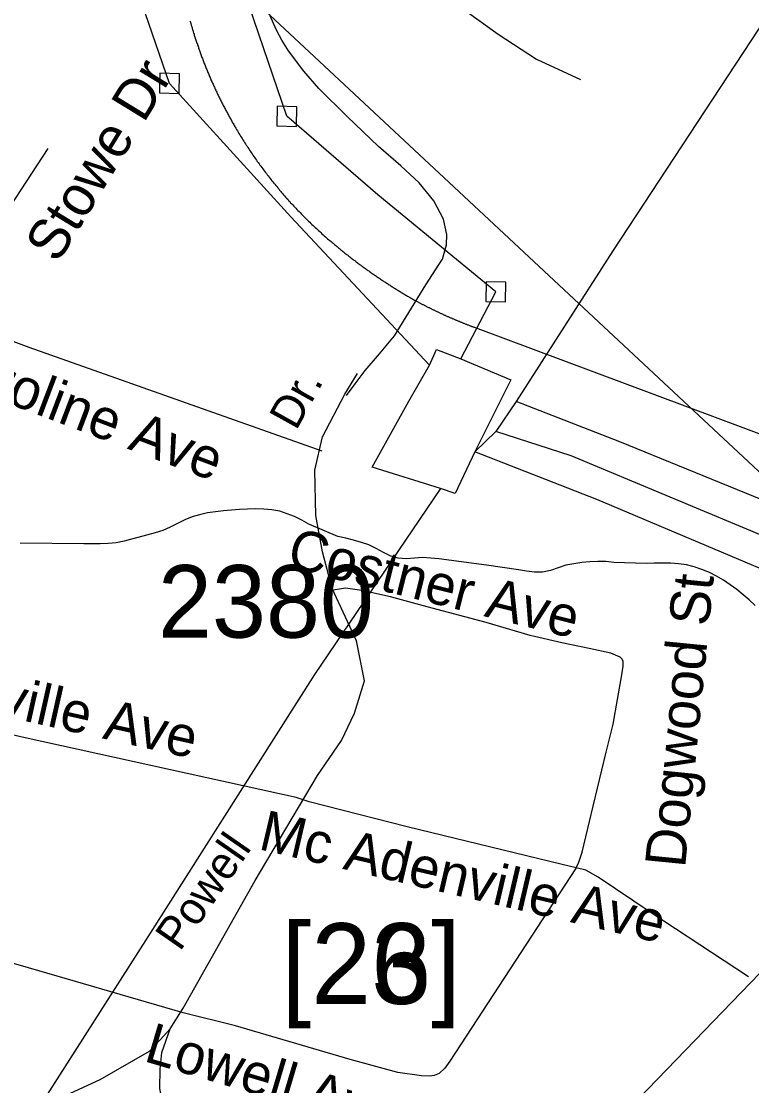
# Model space of a CAD drawing. Extents: x 1268485 to 1426702, y 514839 to 616766.
# Drawn here: x 1376103 to 1377588, y 557873 to 560039 of the extents above; entities that cross this region are included whole.
import ezdxf

# ---------------------------------------------------------------- set-up
doc = ezdxf.new("R2010")
doc.units = 0
for name, color, linetype in [('Old_Level_10', 7, 'Continuous'), ('Old_Level_11', 7, 'Continuous'), ('Old_Level_32', 7, 'Continuous'), ('Old_Level_35', 7, 'Continuous'), ('Old_Level_44', 7, 'Continuous'), ('Old_Level_47', 7, 'Continuous'), ('Old_Level_48', 7, 'Continuous'), ('Old_Level_49', 7, 'Continuous'), ('Old_Level_5', 7, 'Continuous'), ('Old_Level_56', 7, 'Continuous'), ('Old_Level_62', 7, 'Continuous'), ('Old_Level_8', 7, 'Continuous')]:
    doc.layers.add(name, color=color, linetype=linetype)

msp = doc.modelspace()

# ---------------------------------------------------------------- linework, layer by layer
at = {"layer": 'Old_Level_32'}
for points in [[(1376405.332, 557988.827), (1376432.122, 558030.787), (1376578.267, 558290.553), (1376705.439, 558504.317), (1376754.115, 558575.744), (1376780.074, 558630.939), (1376800.882, 558696.922), (1376784.658, 558778.089), (1376735.326, 558884.892), (1376715.337, 558959.184), (1376701.839, 559033.043), (1376699.763, 559125.376), (1376715.337, 559193.491), (1376760.605, 559280.28), (1376786.565, 559322.487)], [(1375991.566, 557684.692), (1376020.962, 557740.565), (1376045.422, 557769.704), (1376083.859, 557803.504), (1376140.933, 557832.643), (1376202.665, 557858.285), (1376263.232, 557886.258), (1376363.402, 557943.37), (1376385.532, 557966.681), (1376405.332, 557988.827)]]:
    msp.add_lwpolyline(points, dxfattribs=at)
at = {"layer": 'Old_Level_35'}
for points in [[(1376600.04, 560073.212), (1376704.104, 560098.587), (1376793.507, 560125.705), (1376847.743, 560140.008), (1376876.348, 560138.418), (1376917.871, 560124.065), (1377072.48, 560012.414), (1377150.707, 559961.356), (1377240.008, 559919.935)], [(1376874.297, 559744.668), (1376829.288, 559783.73), (1376765.825, 559844.681), (1376707.795, 559901.891), (1376677.14, 559937.417), (1376646.074, 559978.837), (1376632.541, 560000.418), (1376622.596, 560019.386), (1376615.829, 560034.355), (1376608.96, 560049.683), (1376600.04, 560073.212)], [(1376157.23, 559779.987), (1376035.019, 559594.313), (1375938.235, 559443.139)], [(1376952.832, 559544.742), (1376959.394, 559554.892), (1376967.391, 559583.804), (1376968.211, 559605.232), (1376961.547, 559635.938), (1376941.759, 559673.309), (1376912.027, 559709.809), (1376874.297, 559744.668)], [(1376764.287, 559277.2), (1376781.511, 559301.14), (1376802.427, 559328.002), (1376831.031, 559362.501), (1376861.584, 559398.54), (1376925.355, 559502.296), (1376952.832, 559544.742)], [(1376714.869, 559164.268), (1376118.988, 559375.061), (1376049.783, 559401.103), (1375987.652, 559424.632), (1375938.235, 559443.139)], [(1377326.95, 558736.837), (1377323.669, 558741.553), (1377320.286, 558744.884), (1377301.831, 558752.984), (1377257.745, 558762.929), (1377201.765, 558774.002), (1377137.789, 558789.483), (1377047.874, 558815.627), (1376927.918, 558847.667), (1376853.895, 558867.557), (1376795.352, 558880.424), (1376762.236, 558885.243), (1376728.915, 558880.271)], [(1377231.293, 558316.48), (1377236.727, 558327.963), (1377242.981, 558348.211), (1377265.844, 558442.125), (1377291.988, 558551.88), (1377306.034, 558608.627), (1377323.669, 558709.513), (1377326.642, 558726.481), (1377326.95, 558736.837)], [(1376688.418, 558450.635), (1376661.761, 558459.504), (1376110.786, 558580.997), (1375995.752, 558607.756)], [(1377231.293, 558316.48), (1377202.893, 558323.502), (1376887.728, 558400.192), (1376688.418, 558450.635)], [(1376432.102, 558021.923), (1376101.148, 558118.04), (1375463.641, 558299.614), (1375260.025, 558359.951)], [(1377231.293, 558316.48), (1377218.375, 558297), (1376974.26, 557923.498), (1376964.213, 557908.734), (1376952.832, 557898.481)], [(1377581.624, 558094.819), (1377383.749, 558225.129), (1377276.097, 558297.358), (1377250.773, 558311.764), (1377231.293, 558316.48)], [(1376952.832, 557898.481), (1376942.58, 557894.073), (1376933.045, 557892.945), (1376916.743, 557893.713), (1376868.658, 557900.327), (1376771.771, 557926.829), (1376538.422, 557994.958), (1376432.102, 558021.923)]]:
    msp.add_lwpolyline(points, dxfattribs=at)
at = {"layer": 'Old_Level_44'}
msp.add_line((1377025.421, 559415.712), (1378220.977, 558968.956), dxfattribs=at)
for points in [[(1376445.841, 560039.327), (1376446.251, 560038.148), (1376446.661, 560036.918), (1376446.969, 560035.739), (1376447.379, 560034.56), (1376447.789, 560033.381), (1376448.097, 560032.151), (1376448.507, 560030.92), (1376448.917, 560029.741), (1376449.224, 560028.562), (1376449.634, 560027.383), (1376450.045, 560026.204), (1376450.25, 560025.025), (1376450.66, 560023.794), (1376450.967, 560022.616), (1376451.377, 560021.385), (1376451.787, 560020.206), (1376452.095, 560018.976)], [(1376452.095, 560018.976), (1376452.71, 560016.925), (1376453.325, 560014.824), (1376454.146, 560012.773), (1376454.761, 560010.62), (1376455.376, 560008.57), (1376455.991, 560006.519), (1376456.709, 560004.366), (1376457.426, 560002.316), (1376458.042, 560000.265), (1376458.759, 559998.112), (1376459.374, 559996.061), (1376460.092, 559994.011), (1376460.912, 559991.96), (1376461.527, 559989.807), (1376462.245, 559987.757), (1376462.963, 559985.706), (1376463.578, 559983.604), (1376464.398, 559981.554), (1376465.116, 559979.503), (1376465.834, 559977.453), (1376466.654, 559975.351), (1376467.371, 559973.301), (1376468.089, 559971.25), (1376468.909, 559969.2), (1376469.627, 559967.149), (1376470.345, 559965.047), (1376471.165, 559963.048), (1376471.883, 559960.998), (1376472.6, 559958.947), (1376473.523, 559956.896), (1376474.241, 559954.897), (1376474.958, 559952.795), (1376475.881, 559950.745), (1376476.599, 559948.745), (1376477.521, 559946.695), (1376478.239, 559944.696), (1376479.162, 559942.645), (1376479.88, 559940.646), (1376480.7, 559938.544), (1376481.623, 559936.545), (1376482.34, 559934.546), (1376483.263, 559932.495), (1376484.083, 559930.496), (1376485.006, 559928.497), (1376485.724, 559926.497), (1376486.646, 559924.447), (1376487.467, 559922.448), (1376488.389, 559920.448), (1376489.209, 559918.449), (1376490.132, 559916.45), (1376490.952, 559914.451), (1376491.978, 559912.451), (1376492.9, 559910.452), (1376493.721, 559908.453), (1376494.643, 559906.454), (1376495.464, 559904.454), (1376496.489, 559902.455), (1376497.412, 559900.507), (1376498.334, 559898.508), (1376499.257, 559896.509), (1376500.282, 559894.509), (1376501.102, 559892.561), (1376502.128, 559890.562), (1376503.05, 559888.614), (1376503.973, 559886.614), (1376504.896, 559884.666), (1376505.921, 559882.668), (1376506.844, 559880.77), (1376507.869, 559878.772), (1376508.894, 559876.824), (1376509.715, 559874.876), (1376510.74, 559872.928), (1376511.765, 559870.928), (1376512.79, 559868.98), (1376513.713, 559867.084), (1376514.738, 559865.136), (1376515.764, 559863.188), (1376516.891, 559861.24), (1376517.917, 559859.292), (1376518.839, 559857.395), (1376519.865, 559855.447), (1376520.89, 559853.499), (1376522.018, 559851.551), (1376523.043, 559849.603), (1376524.171, 559847.757), (1376525.094, 559845.809), (1376526.119, 559843.861), (1376527.247, 559842.016), (1376528.374, 559840.068), (1376529.4, 559838.171), (1376530.527, 559836.274), (1376531.45, 559834.378), (1376532.578, 559832.43), (1376533.706, 559830.584), (1376534.834, 559828.687), (1376535.859, 559826.739), (1376536.987, 559824.894), (1376538.114, 559822.997), (1376539.242, 559821.1)], [(1376539.242, 559821.1), (1376540.78, 559818.435), (1376542.42, 559815.769), (1376543.958, 559813.103), (1376545.496, 559810.489), (1376547.137, 559807.824), (1376548.777, 559805.209), (1376550.418, 559802.543), (1376551.955, 559799.929), (1376553.596, 559797.314), (1376555.236, 559794.7), (1376556.877, 559792.137), (1376558.62, 559789.522), (1376560.26, 559786.857), (1376562.003, 559784.293), (1376563.643, 559781.73), (1376565.386, 559779.116), (1376567.027, 559776.553), (1376568.77, 559773.99), (1376570.513, 559771.427), (1376572.256, 559768.864), (1376573.998, 559766.301), (1376575.741, 559763.788), (1376577.484, 559761.225), (1376579.227, 559758.765), (1376580.97, 559756.201), (1376582.713, 559753.69), (1376584.661, 559751.178), (1376586.404, 559748.666), (1376588.25, 559746.103), (1376589.993, 559743.693), (1376591.838, 559741.182), (1376593.786, 559738.669), (1376595.529, 559736.209), (1376597.374, 559733.748), (1376599.22, 559731.288), (1376601.168, 559728.827), (1376603.013, 559726.366), (1376604.859, 559723.957), (1376606.704, 559721.497), (1376608.755, 559719.087), (1376610.6, 559716.626), (1376612.548, 559714.268), (1376614.496, 559711.808), (1376616.342, 559709.449), (1376618.392, 559706.989), (1376620.34, 559704.631), (1376622.288, 559702.273), (1376624.236, 559699.864), (1376626.287, 559697.506), (1376628.235, 559695.148), (1376630.285, 559692.789), (1376632.233, 559690.431), (1376634.284, 559688.124), (1376636.232, 559685.766), (1376638.282, 559683.46), (1376640.333, 559681.101), (1376642.383, 559678.794), (1376644.536, 559676.488), (1376646.484, 559674.181), (1376648.637, 559671.925), (1376650.585, 559669.619), (1376652.738, 559667.363), (1376654.892, 559665.056), (1376657.045, 559662.8), (1376658.993, 559660.545), (1376661.146, 559658.289), (1376663.299, 559656.085), (1376665.349, 559653.88), (1376667.605, 559651.625), (1376669.758, 559649.369), (1376671.911, 559647.165), (1376673.961, 559645.012), (1376676.217, 559642.808), (1376678.37, 559640.604), (1376680.626, 559638.451), (1376682.779, 559636.246), (1376685.034, 559634.042), (1376687.085, 559631.94), (1376689.34, 559629.736), (1376691.596, 559627.634), (1376693.851, 559625.481), (1376696.107, 559623.379), (1376698.363, 559621.226), (1376700.618, 559619.124), (1376702.874, 559617.074), (1376705.129, 559614.92), (1376707.385, 559612.87), (1376709.64, 559610.769), (1376711.999, 559608.666), (1376714.254, 559606.616), (1376716.612, 559604.565), (1376718.868, 559602.515), (1376721.226, 559600.516), (1376723.481, 559598.414), (1376725.84, 559596.415), (1376728.3, 559594.415), (1376730.453, 559592.416), (1376732.914, 559590.417), (1376735.272, 559588.418)], [(1376735.272, 559588.418), (1376736.912, 559587.085), (1376738.45, 559585.752), (1376739.988, 559584.368), (1376741.629, 559583.087), (1376743.269, 559581.702), (1376744.909, 559580.369), (1376746.55, 559579.088), (1376747.985, 559577.704), (1376749.626, 559576.371), (1376751.266, 559575.038), (1376752.906, 559573.757), (1376754.547, 559572.424), (1376756.085, 559571.142), (1376757.725, 559569.809), (1376759.366, 559568.476), (1376761.006, 559567.195), (1376762.646, 559565.862), (1376764.287, 559564.58), (1376766.03, 559563.299), (1376767.67, 559562.017), (1376769.208, 559560.736), (1376770.848, 559559.454), (1376772.489, 559558.121), (1376774.129, 559556.891), (1376775.872, 559555.61), (1376777.513, 559554.328), (1376779.153, 559553.046), (1376780.794, 559551.816), (1376782.536, 559550.483), (1376784.074, 559549.253), (1376785.715, 559548.023), (1376787.458, 559546.741), (1376789.098, 559545.51), (1376790.739, 559544.229), (1376792.481, 559542.999), (1376794.122, 559541.819), (1376795.865, 559540.538), (1376797.505, 559539.308), (1376799.248, 559538.078), (1376800.889, 559536.898), (1376802.632, 559535.617), (1376804.272, 559534.438), (1376806.015, 559533.207), (1376807.655, 559531.977), (1376809.398, 559530.747), (1376811.141, 559529.568), (1376812.782, 559528.388), (1376814.525, 559527.107), (1376816.268, 559525.928), (1376817.908, 559524.749), (1376819.651, 559523.57), (1376821.394, 559522.391), (1376823.034, 559521.212), (1376824.777, 559519.981), (1376826.52, 559518.803), (1376828.263, 559517.675), (1376830.006, 559516.495), (1376831.646, 559515.317), (1376833.389, 559514.137), (1376835.132, 559513.01), (1376836.875, 559511.831), (1376838.618, 559510.703), (1376840.361, 559509.524), (1376842.104, 559508.396), (1376843.847, 559507.268), (1376845.59, 559506.038), (1376847.333, 559504.962), (1376849.076, 559503.834), (1376850.921, 559502.706), (1376852.664, 559501.578), (1376854.407, 559500.451), (1376856.15, 559499.323), (1376857.893, 559498.195), (1376859.636, 559497.067), (1376861.379, 559495.939), (1376863.224, 559494.862), (1376864.967, 559493.735), (1376866.71, 559492.607), (1376868.453, 559491.582), (1376870.299, 559490.454), (1376872.144, 559489.378), (1376873.887, 559488.301), (1376875.63, 559487.173), (1376877.373, 559486.148), (1376879.219, 559485.072), (1376880.961, 559483.944), (1376882.704, 559482.867), (1376884.652, 559481.791), (1376886.395, 559480.766), (1376888.138, 559479.689), (1376889.984, 559478.613), (1376891.727, 559477.587), (1376893.675, 559476.562), (1376895.418, 559475.485), (1376897.263, 559474.46), (1376899.006, 559473.435), (1376900.852, 559472.358), (1376902.594, 559471.384), (1376904.542, 559470.308)], [(1376904.542, 559470.308), (1376905.67, 559469.693), (1376906.798, 559469.078), (1376908.028, 559468.462), (1376909.156, 559467.796), (1376910.386, 559467.13), (1376911.514, 559466.514), (1376912.745, 559465.899), (1376913.872, 559465.232), (1376915.103, 559464.617), (1376916.23, 559464.054), (1376917.461, 559463.439), (1376918.589, 559462.824), (1376919.921, 559462.208), (1376921.152, 559461.542), (1376922.279, 559460.926), (1376923.51, 559460.311), (1376924.638, 559459.748), (1376925.868, 559459.133), (1376926.996, 559458.517), (1376928.226, 559457.953), (1376929.456, 559457.338), (1376930.584, 559456.672), (1376931.917, 559456.108), (1376933.045, 559455.492), (1376934.275, 559454.929), (1376935.505, 559454.314), (1376936.633, 559453.75), (1376937.863, 559453.134), (1376939.094, 559452.571), (1376940.222, 559452.007), (1376941.452, 559451.391), (1376942.785, 559450.828), (1376943.912, 559450.264), (1376945.143, 559449.648), (1376946.373, 559449.085), (1376947.501, 559448.521), (1376948.731, 559447.957), (1376949.961, 559447.29), (1376951.089, 559446.727), (1376952.422, 559446.163), (1376953.652, 559445.65), (1376954.883, 559445.086), (1376956.011, 559444.522), (1376957.241, 559443.959), (1376958.471, 559443.394), (1376959.701, 559442.831), (1376960.829, 559442.267), (1376962.162, 559441.703), (1376963.392, 559441.139), (1376964.623, 559440.626), (1376965.75, 559440.063), (1376966.981, 559439.498), (1376968.211, 559438.935), (1376969.544, 559438.371), (1376970.774, 559437.858), (1376971.902, 559437.295), (1376973.132, 559436.73), (1376974.363, 559436.269), (1376975.593, 559435.705), (1376976.926, 559435.192), (1376978.156, 559434.629), (1376979.284, 559434.116), (1376980.514, 559433.552), (1376981.745, 559433.039), (1376982.975, 559432.476), (1376984.205, 559432.014), (1376985.538, 559431.451), (1376986.768, 559430.938), (1376987.999, 559430.425), (1376989.229, 559429.963), (1376990.357, 559429.4), (1376991.587, 559428.887), (1376992.92, 559428.375), (1376994.15, 559427.862), (1376995.381, 559427.4), (1376996.611, 559426.837), (1376997.841, 559426.324), (1376999.174, 559425.812), (1377000.404, 559425.299), (1377001.635, 559424.837), (1377002.865, 559424.325), (1377004.095, 559423.812), (1377005.326, 559423.299), (1377006.658, 559422.838), (1377007.889, 559422.377), (1377009.119, 559421.864), (1377010.349, 559421.351), (1377011.58, 559420.89), (1377012.912, 559420.378), (1377014.143, 559419.916), (1377015.373, 559419.455), (1377016.603, 559418.942), (1377017.834, 559418.481), (1377019.167, 559418.02), (1377020.397, 559417.558), (1377021.627, 559417.045), (1377022.858, 559416.584), (1377024.088, 559416.122), (1377025.421, 559415.712)]]:
    msp.add_lwpolyline(points, dxfattribs=at)
at = {"layer": 'Old_Level_47'}
msp.add_lwpolyline([(1376522.75, 557728.053), (1376468.23, 557744.061), (1376441.441, 557758.048), (1376420.474, 557779.028), (1376404.168, 557800.008), (1376393.686, 557823.319), (1376384.367, 557867.609), (1376385.532, 557907.239), (1376389.026, 557941.039), (1376405.332, 557988.827)], dxfattribs=at)
at = {"layer": 'Old_Level_48'}
for points in [[(1378108.807, 558650.467), (1376374.314, 560270.109), (1375569.338, 561048.161), (1375047.611, 561551.304), (1374824.472, 561759.285), (1374946.688, 561781.48), (1375079.688, 561793.432), (1375207.296, 561788.309), (1375573.208, 562500.748), (1375743.874, 562885.167), (1375884.063, 563257.38)], [(1377011.407, 555498.344), (1377074.145, 555708.298), (1377150.699, 555696.197), (1377142.641, 555881.741), (1377295.749, 556321.401), (1377368.273, 556293.166), (1377456.915, 556656.188), (1377219.195, 556757.028), (1377344.099, 557168.452), (1377158.758, 557220.889), (1377150.699, 557293.493), (1377332.011, 557430.635), (1377666.432, 557583.911), (1377783.277, 557583.911), (1377819.54, 557555.676), (1378004.881, 557555.676), (1378108.807, 558650.467), (1376374.314, 560270.109)], [(1376918.206, 557392.45), (1377396.791, 557886.659), (1377850.695, 558357.552)]]:
    msp.add_lwpolyline(points, dxfattribs=at)
at = {"layer": 'Old_Level_49'}
for points in [[(1378108.807, 558650.467), (1376374.314, 560270.109), (1375569.338, 561048.161), (1375047.611, 561551.304), (1374824.472, 561759.285), (1374946.688, 561781.48), (1375079.688, 561793.432), (1375207.296, 561788.309), (1375573.208, 562500.748), (1375743.874, 562885.167), (1375884.063, 563257.38)], [(1377011.407, 555498.344), (1377074.145, 555708.298), (1377150.699, 555696.197), (1377142.641, 555881.741), (1377295.749, 556321.401), (1377368.273, 556293.166), (1377456.915, 556656.188), (1377219.195, 556757.028), (1377344.099, 557168.452), (1377158.758, 557220.889), (1377150.699, 557293.493), (1377332.011, 557430.635), (1377666.432, 557583.911), (1377783.277, 557583.911), (1377819.54, 557555.676), (1378004.881, 557555.676), (1378108.807, 558650.467), (1376374.314, 560270.109)], [(1376918.206, 557392.45), (1377396.791, 557886.659), (1377850.695, 558357.552)]]:
    msp.add_lwpolyline(points, dxfattribs=at)
at = {"layer": 'Old_Level_56'}
for p, q in [((1377109.205, 559265.312), (1377067.957, 559204.312)), ((1377067.957, 559204.312), (1377025.107, 559163.155))]:
    msp.add_line(p, q, dxfattribs=at)
for points in [[(1378745.511, 561777.318), (1378706.999, 561719.543), (1378429.794, 561288.913), (1378295.637, 561085.715), (1378031.162, 560691.047), (1377648.767, 560094.654), (1377305.666, 559571.506), (1377109.205, 559265.312)], [(1376996.891, 559351.813), (1377067.876, 559488.451), (1376827.723, 559685.379), (1376643.053, 559845.373), (1376527.97, 560181.851), (1376373.99, 560673.387), (1376202.848, 561197.084), (1376141.909, 561350.585), (1376010.629, 561617.002)], [(1376932.603, 559339.101), (1376650.745, 559641.119), (1376404.285, 559912.41), (1376313.754, 560176.36), (1376180.805, 560619.248), (1376005.118, 561215.272), (1375131.053, 560945.331), (1374464.492, 560745.049)], [(1376383.88, 559892.811), (1376423.884, 559892.005), (1376424.689, 559932.009), (1376384.686, 559932.814), (1376383.88, 559892.811)], [(1376622.648, 559825.774), (1376662.652, 559824.968), (1376663.458, 559864.972), (1376623.454, 559865.777), (1376622.648, 559825.774)], [(1377047.472, 559468.852), (1377087.475, 559468.047), (1377088.281, 559508.05), (1377048.277, 559508.856), (1377047.472, 559468.852)], [(1376932.603, 559339.101), (1376947.249, 559370.822), (1376996.891, 559351.813)], [(1376996.891, 559351.813), (1377098.09, 559309.557), (1377025.107, 559163.155)], [(1376955.37, 559088.522), (1376816.163, 559131.344), (1376891.109, 559265.901), (1376932.603, 559339.101)], [(1380932.616, 558665.681), (1380731.502, 558803.994), (1380366.268, 559049.663), (1380178.913, 559175.694), (1380132.787, 559170.62), (1379797.151, 559097.539), (1379413.109, 559015.428), (1378958.701, 558906.92), (1378492.368, 558802.454), (1378313.552, 558776.239), (1378135.066, 558845.865), (1377728.301, 559016.533), (1377319.652, 559183.037), (1377109.205, 559265.312)], [(1380869.89, 558631.127), (1380676.691, 558765.079), (1380317.538, 559014.627), (1380151.701, 559116.213), (1379974.64, 559077.758), (1379345.491, 558936.75), (1378718.062, 558791.707), (1378430.833, 558737.661), (1378312.263, 558712.234), (1378145.255, 558765.621), (1377623.648, 558986.624), (1377221.04, 559155.008), (1377067.957, 559204.312)], [(1377025.107, 559163.155), (1376985.171, 559077.917), (1376955.37, 559088.522)], [(1380819.402, 558608.131), (1380677.364, 558709.038), (1380385.409, 558907.209), (1380142.492, 559056.369), (1380080.287, 559057.622), (1379667.959, 558952.068), (1379187.669, 558850.084), (1378606.567, 558720.116), (1378379.217, 558658.661), (1378278.89, 558644.873), (1378201.448, 558674.447), (1377701.641, 558885.006), (1377273.071, 559065.918), (1377025.107, 559163.155)], [(1376955.37, 559088.522), (1376699.417, 558709.69), (1376360.115, 558176.46), (1375975.399, 557574.111), (1375693.954, 557121.756), (1375626.014, 557027.078), (1375463.892, 556836.248), (1375123.53, 556439.105), (1374930.644, 556211.076), (1374807.656, 556065.681), (1374547.23, 555762.776), (1374194.625, 555363.878), (1373680.182, 554768.343), (1373147.292, 554160.973), (1372777.497, 554090.78), (1372150.429, 553953.733), (1371710.179, 553852.743), (1371533.081, 553812.487), (1371239.729, 553752.562), (1370683.026, 553631.906), (1370351.23, 553560.748), (1370156.411, 553524.851), (1369663.714, 553402.906), (1369452.33, 553359.9)]]:
    msp.add_lwpolyline(points, dxfattribs=at)
at = {"layer": 'Old_Level_62'}
for points in [[(1376563.028, 559046.465), (1376546.624, 559045.337), (1376530.22, 559044.005), (1376513.918, 559042.518), (1376497.514, 559040.775), (1376481.315, 559038.724), (1376465.526, 559034.828), (1376450.25, 559030.317), (1376435.178, 559024.268), (1376420.517, 559016.938), (1376405.753, 559009.556), (1376390.784, 559002.737), (1376375.303, 558997.765), (1376311.839, 558981.054), (1376295.948, 558977.619), (1376279.749, 558976.081), (1376263.345, 558975.517), (1376246.838, 558975.62), (1376230.331, 558975.876), (1376100.328, 558977.106)], [(1377594.953, 558850.486), (1377582.855, 558861.508), (1377570.347, 558872.222), (1377557.531, 558882.474), (1377544.305, 558892.164), (1377530.669, 558901.493), (1377516.623, 558910.003), (1377502.064, 558917.385), (1377486.89, 558923.69), (1377471.204, 558928.816), (1377455.312, 558932.61), (1377439.011, 558934.968), (1377422.607, 558936.198), (1377406.202, 558936.66), (1377389.798, 558936.403), (1377373.394, 558935.635), (1377307.88, 558937.531), (1377291.578, 558939.633), (1377275.174, 558939.889), (1377258.77, 558939.069), (1377242.366, 558937.48), (1377226.167, 558935.224), (1377210.07, 558931.944), (1377194.486, 558926.561), (1377178.902, 558921.178), (1377162.908, 558918.308), (1377146.504, 558918.359), (1377129.997, 558919.948), (1377113.901, 558922.716), (1377049.002, 558931.944), (1376951.602, 558945.015), (1376935.3, 558946.81), (1376918.896, 558947.578), (1376902.287, 558946.605), (1376885.678, 558945.425), (1376869.479, 558946.297), (1376854.1, 558950.911), (1376839.336, 558958.088), (1376824.777, 558966.187), (1376809.808, 558973.364), (1376794.327, 558978.696), (1376778.538, 558983.207), (1376762.544, 558987.154), (1376746.55, 558990.794), (1376687.7, 559015.81), (1376673.244, 559023.755), (1376658.685, 559031.291), (1376628.44, 559042.159), (1376612.241, 559044.825), (1376595.837, 559046.414), (1376579.432, 559047.183), (1376563.028, 559046.465)]]:
    msp.add_lwpolyline(points, dxfattribs=at)

# ---------------------------------------------------------------- texts
at = {"layer": 'Old_Level_10'}
for s, height, rotation, p in [('Stowe Dr', 82.0208, 58.507719, (1376176.627, 559543.923)), ('Caroline Ave', 82.02083, 339.200528, (1375906.624, 559325.471)), ('Costner Ave', 82.02083, 345.931703, (1376640.013, 558929.494)), ('Dogwood St', 82.0208, 84.370664, (1377452.444, 558315.08)), ('Mc Adenville Ave', 82.02083, 347.353969, (1375629.79, 558722.832)), ('Mc Adenville Ave', 82.02083, 346.822853, (1376582.791, 558354.978)), ('Lowell Ave', 82.0208, 343.431992, (1376349.579, 557924.107))]:
    msp.add_text(s, height=height, rotation=rotation, dxfattribs=at).set_placement(p)
at = {"layer": 'Old_Level_11'}
for s, rotation, p in [('Dr.', 60.958142, (1376661.599, 559204.386)), ('Powell', 55.205297, (1376425.344, 558144.811))]:
    msp.add_text(s, height=65.6167, rotation=rotation, dxfattribs=at).set_placement(p)
at = {"layer": 'Old_Level_5'}
for s in ['[23]', '[26]']:
    msp.add_text(s, height=164.0417, dxfattribs=at).set_placement((1376631.369, 558039.751))
at = {"layer": 'Old_Level_8'}
msp.add_text('2380', height=147.6375, dxfattribs=at).set_placement((1376380.798, 558784.82))

doc.saveas('drawing.dxf')
